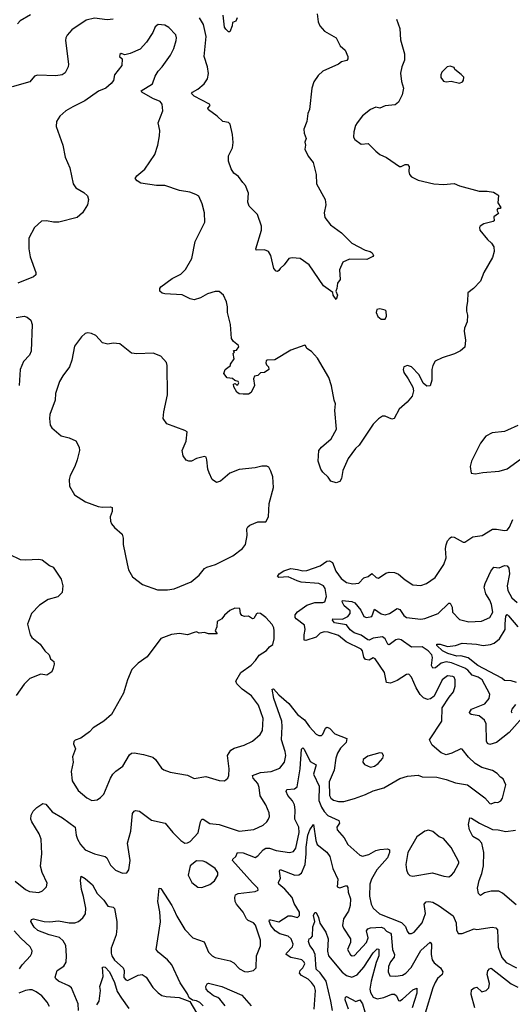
# Model space of a CAD drawing. Extents: x 1771496 to 1971148, y 471553 to 643630.
# Tile 460 of 656: x 1838371 to 1842084, y 593401 to 600821. Entities that reach past the tile are written whole.
import ezdxf

# ---------------------------------------------------------------- set-up
doc = ezdxf.new("R2010")
doc.units = 0

msp = doc.modelspace()

# ---------------------------------------------------------------- linework, layer by layer
at = {"layer": '0CON10XD'}
for points in [[(1838453.3, 600856.7), (1838375, 600812.5), (1838355, 600790)], [(1839075, 600824.4), (1839030.7, 600820.7), (1838935, 600832.5), (1838871.7, 600818.3), (1838765, 600745.7), (1838729.2, 600705), (1838719.2, 600685), (1838715.8, 600665), (1838739.2, 600485), (1838736, 600465), (1838715, 600420), (1838692.5, 600405), (1838645, 600397.1), (1838505, 600403.3), (1838483.6, 600396.4), (1838447.2, 600352.8)], [(1840612, 600865), (1840620, 600805), (1840634.2, 600774.2), (1840667.5, 600735), (1840755, 600683.3), (1840786.7, 600625), (1840825, 600592.5), (1840843.3, 600545), (1840843.3, 600525), (1840836.1, 600513.9), (1840796.1, 600503.9), (1840773.3, 600485), (1840655, 600433.8), (1840620.5, 600399.5), (1840588.3, 600351.7), (1840574.1, 600305.9), (1840554.2, 600145), (1840542.5, 600115), (1840535.7, 600055), (1840512.5, 599995), (1840515.8, 599965), (1840530, 599925), (1840521.2, 599898.8), (1840526.2, 599875), (1840521.2, 599845), (1840545, 599792.5), (1840583.9, 599743.9), (1840606.7, 599655), (1840608, 599585), (1840673.8, 599465), (1840678, 599425), (1840666.2, 599365), (1840671.7, 599331.7), (1840713.3, 599275), (1840797.5, 599215), (1840875, 599136.7), (1840975, 599084), (1841012.5, 599075), (1841026.7, 599065), (1841036.7, 599045), (1841033, 599037), (1840986.1, 599013.9), (1840856.4, 599016.4), (1840807, 598993), (1840782.5, 598935), (1840787, 598863), (1840767.5, 598835), (1840762.5, 598795), (1840752.5, 598775), (1840766.7, 598745), (1840755, 598712.5), (1840732.5, 598745), (1840730, 598765), (1840660, 598815), (1840553.9, 598973.9), (1840485, 599022.5), (1840425, 599027.5), (1840399.3, 599020.7), (1840365, 598972.5), (1840335, 598946.7), (1840325, 598930), (1840315, 598923.8), (1840305, 598926), (1840286.9, 598946.9), (1840264.3, 599044.3), (1840246.7, 599075), (1840215.9, 599085.9), (1840152.5, 599085), (1840150, 599095), (1840193.8, 599235), (1840193.8, 599265), (1840163.6, 599353.6), (1840100, 599415), (1840091.4, 599445), (1840095.6, 599515), (1840072.4, 599572.4), (1840052.5, 599595), (1840019.8, 599639.8), (1839984.2, 599665), (1839965, 599698), (1839944.2, 599755), (1839946, 599794), (1839975.7, 599855), (1839980.6, 599895), (1839975.6, 599955), (1839956.7, 600035), (1839945, 600046.2), (1839903.3, 600055), (1839860, 600095), (1839793.1, 600143.1), (1839789.2, 600155), (1839806, 600175), (1839802, 600185), (1839687.1, 600245), (1839667.1, 600265), (1839673.8, 600275), (1839715, 600298.6), (1839762.8, 600337.2), (1839785.7, 600375), (1839794.3, 600415), (1839786.5, 600465), (1839762.5, 600545), (1839776.2, 600693.8), (1839755.4, 600785), (1839726.1, 600835)], [(1840010, 600835), (1840000, 600810), (1839975, 600800), (1839972.5, 600775), (1839955, 600730), (1839945, 600730), (1839925, 600750), (1839915.8, 600765.8), (1839905.5, 600855)], [(1841790, 598795), (1841748.3, 598761.7), (1841747, 598697), (1841737.5, 598655), (1841737.5, 598625), (1841746.7, 598595), (1841742.5, 598545), (1841723.6, 598496.4), (1841721.2, 598475), (1841731.2, 598405), (1841725, 598352.5), (1841694.1, 598325.9), (1841647.9, 598302.1), (1841555, 598272), (1841503, 598247), (1841484.1, 598215.9), (1841476.2, 598185), (1841476.7, 598105), (1841465, 598062.5), (1841438.3, 598058.3), (1841410.7, 598080.7), (1841382, 598145), (1841325, 598203.8), (1841295, 598214), (1841266.1, 598203.9), (1841260.8, 598185), (1841265, 598163.3), (1841300, 598115), (1841332.7, 598052.7), (1841338, 598025), (1841329.2, 597985), (1841291.7, 597938.3), (1841230, 597885), (1841193.6, 597816.4), (1841175, 597810), (1841125, 597833.3), (1841106.4, 597833.6), (1841075, 597813.8), (1841035, 597772), (1840928.5, 597615), (1840900.9, 597589.1), (1840845.7, 597514.3), (1840806.1, 597423.9), (1840796.1, 597363.9), (1840785, 597340), (1840755, 597330), (1840715, 597342.5), (1840695, 597372.5), (1840655, 597410), (1840640, 597435), (1840620, 597495), (1840626.2, 597575), (1840645, 597600), (1840718.8, 597661.2), (1840757.5, 597735), (1840745.8, 597875), (1840751.4, 597925), (1840740, 597955), (1840722, 598062), (1840701.4, 598125), (1840615, 598270), (1840569.7, 598319.7), (1840535, 598343.3), (1840526.1, 598366.1), (1840519.3, 598369.3), (1840415, 598331.2), (1840295, 598258.8), (1840235.8, 598255.8), (1840228.8, 598251.2), (1840226, 598235), (1840230.8, 598220.8), (1840247.5, 598205), (1840250, 598185), (1840217, 598163), (1840185, 598160), (1840165, 598140), (1840140, 598135), (1840132.5, 598115), (1840140, 598065), (1840115, 598012.5), (1840095, 598000), (1840055, 598000), (1840025, 598002.5), (1840007.5, 598015), (1839984.1, 598054.1), (1839983.3, 598075), (1839995, 598080), (1840005, 598070), (1840015, 598070), (1840022.5, 598085), (1840017.5, 598095), (1839993, 598103), (1839975, 598117.5), (1839935, 598123.3), (1839910, 598155), (1839920, 598185), (1839960, 598215), (1839960, 598225), (1839987.5, 598265), (1839980, 598305), (1839990, 598315), (1839981.7, 598328.3), (1840005, 598330), (1840023.3, 598355), (1840021.2, 598365), (1839982.5, 598395), (1839968.7, 598418.7), (1839960, 598525), (1839937.5, 598615), (1839937.7, 598657.7), (1839930, 598695), (1839906.2, 598745), (1839875, 598773.8), (1839843.9, 598773.9), (1839786.7, 598755), (1839735, 598724.4), (1839685, 598710.6), (1839655, 598718.1), (1839595, 598747.1), (1839464.1, 598754.1), (1839445, 598760), (1839427.5, 598775), (1839427.5, 598795), (1839435, 598807.5), (1839519.5, 598870.5), (1839585, 598903.8), (1839621.2, 598938.8), (1839669.7, 599020.3), (1839695, 599150), (1839767.1, 599295), (1839764.3, 599365), (1839746.1, 599433.9), (1839720.8, 599490.8), (1839700, 599505), (1839652.4, 599522.4), (1839575, 599533.3), (1839465, 599570.6), (1839402.1, 599572.1), (1839285, 599590), (1839256.1, 599606.1), (1839242.5, 599625), (1839253.3, 599645), (1839314, 599695), (1839389.2, 599805), (1839412, 599875), (1839425.8, 599945), (1839427.5, 599985), (1839415.8, 600045), (1839449.1, 600135), (1839445.5, 600185), (1839429.4, 600205), (1839375, 600226.5), (1839292.5, 600275), (1839287.5, 600285), (1839371.7, 600338.3), (1839393.2, 600396.8), (1839415, 600433.3), (1839446.2, 600465), (1839506.7, 600555), (1839533.3, 600605), (1839550, 600665), (1839553.3, 600685), (1839547.7, 600707.7), (1839495, 600762.5), (1839465, 600778.8), (1839415, 600786.2), (1839393, 600767), (1839373.8, 600725), (1839327.3, 600652.7), (1839280.3, 600599.7), (1839205, 600566.2), (1839165, 600556.7), (1839135, 600566.2), (1839125, 600560), (1839123.9, 600543.9), (1839142.5, 600525), (1839140, 600475), (1839086, 600405), (1839077.3, 600362.7), (1839060, 600340), (1839020, 600305), (1838965, 600283.1), (1838861.2, 600208.8), (1838771.2, 600165), (1838718, 600135), (1838674, 600095), (1838649.2, 600055), (1838647.5, 600015), (1838695.7, 599875.7), (1838714.5, 599784.5), (1838749.2, 599705), (1838774, 599585), (1838795, 599553.8), (1838855, 599520), (1838883.6, 599493.6), (1838890, 599465), (1838882, 599425), (1838844.2, 599365), (1838805, 599330.8), (1838666.1, 599296.1), (1838625, 599296.2), (1838573.9, 599306.1), (1838536.7, 599303.3), (1838482.5, 599255), (1838440, 599175), (1838440, 599095), (1838450.8, 599035), (1838493.9, 598916.1), (1838492.3, 598897.7), (1838475, 598882.5), (1838357.5, 598835)], [(1841210, 600825), (1841236.2, 600755), (1841240.3, 600670.3), (1841272, 600565), (1841270, 600515), (1841250, 600465), (1841241.7, 600418.3), (1841249.1, 600355), (1841263.1, 600305), (1841254.2, 600255), (1841225, 600198.8), (1841201.7, 600178.3), (1841125, 600171.4), (1841085, 600154.3), (1841055, 600162), (1841015, 600143.3), (1840955, 600096.7), (1840913.3, 600045), (1840901.2, 600025), (1840888.8, 599975), (1840888, 599935), (1840897.3, 599917.3), (1840945, 599882.9), (1840997.1, 599887.1), (1841055, 599831.2), (1841085, 599806.2), (1841135, 599783.3), (1841232.5, 599715), (1841245, 599714), (1841275, 599730), (1841295, 599730), (1841305.6, 599715), (1841303, 599677), (1841308.6, 599655), (1841325, 599637.5), (1841375, 599610.8), (1841493, 599583), (1841565, 599578.8), (1841645, 599586.7), (1841685, 599568.8), (1841835, 599530), (1841895, 599530), (1841942.3, 599522.3), (1841975, 599502.5), (1841980, 599495), (1841975, 599440), (1841997.5, 599405), (1841991.7, 599398.3), (1841975, 599397.5), (1841967.5, 599385), (1841978.3, 599361.7), (1841943.9, 599336.1), (1841946.7, 599305), (1841940.5, 599299.5), (1841868.3, 599281.7), (1841842.5, 599265), (1841837.5, 599255), (1841840, 599235), (1841897.5, 599165), (1841927.7, 599137.7), (1841945, 599110), (1841946.7, 599075), (1841935, 599030), (1841870, 598915), (1841845, 598850), (1841790, 598795)], [(1841685, 600343.3), (1841708, 600352), (1841716.7, 600365), (1841717, 600387), (1841699.3, 600409.3), (1841650, 600445), (1841645, 600460), (1841615, 600470), (1841593.6, 600466.4), (1841552.5, 600425), (1841543.8, 600405), (1841543.8, 600385), (1841565, 600357.5), (1841585, 600352.5), (1841623, 600357), (1841685, 600343.3)], [(1838447.2, 600352.8), (1838313.9, 600316.1)], [(1841095, 598563.3), (1841125, 598563.8), (1841136.4, 598586.4), (1841132.5, 598625), (1841125, 598632.5), (1841085, 598642.5), (1841063.6, 598636.4), (1841056.7, 598615), (1841070, 598585), (1841095, 598563.3)], [(1838345, 598576.2), (1838405, 598586.7), (1838428.3, 598578.3), (1838456.1, 598556.1), (1838466, 598525), (1838457.7, 598322.3), (1838445, 598293.3), (1838399.2, 598245), (1838375.7, 598185), (1838367.5, 598065)], [(1839485, 596524.2), (1839535, 596532), (1839663.3, 596585), (1839725, 596636), (1839765, 596684), (1839781.2, 596695), (1839846.7, 596715), (1839978.8, 596781.2), (1840050, 596835), (1840073.3, 596865), (1840086.2, 596935), (1840083, 596983), (1840090.7, 596999.3), (1840105, 597012.5), (1840165, 597036.7), (1840225, 597037.5), (1840246.4, 597073.6), (1840251.2, 597175), (1840283.8, 597295), (1840278.8, 597375), (1840265, 597417.5), (1840247.7, 597447.7), (1840235, 597456.7), (1840197, 597457), (1840146.1, 597443.9), (1840025, 597431.2), (1839955, 597403.3), (1839885, 597343.3), (1839855, 597333.3), (1839822.5, 597355), (1839798, 597405), (1839788.8, 597435), (1839781.2, 597505), (1839777.5, 597525), (1839765, 597530), (1839705, 597513.3), (1839665, 597493.3), (1839645, 597493.3), (1839625, 597502.5), (1839602.5, 597535), (1839596.7, 597575), (1839626.2, 597645), (1839632.5, 597715), (1839616.4, 597726.4), (1839480, 597775), (1839452.5, 597815), (1839456.4, 597866.4), (1839484.2, 597995), (1839482, 598215), (1839477.1, 598237.1), (1839435, 598286.2), (1839377.7, 598307.7), (1839255, 598302), (1839215, 598308.8), (1839125, 598378), (1839076.1, 598383.9), (1839035, 598376.7), (1838995, 598386.7), (1838945, 598440), (1838913, 598457), (1838885, 598462.5), (1838863.9, 598456.1), (1838838.3, 598431.7), (1838785, 598360), (1838765.6, 598255), (1838747.8, 598205), (1838697.5, 598137.5), (1838671.4, 598095), (1838642.5, 598005), (1838640, 597955), (1838599.2, 597845), (1838596, 597815), (1838600, 597765), (1838613.3, 597745), (1838684.4, 597684.4), (1838745, 597669.2), (1838795, 597646.7), (1838820.5, 597600.5), (1838822, 597575), (1838805.8, 597505), (1838786.8, 597453.2), (1838751.2, 597385), (1838744, 597355), (1838746.2, 597305), (1838785, 597241.2), (1838867.6, 597187.6), (1838961.7, 597151.7), (1838995, 597146.7), (1839055, 597150), (1839067.5, 597145), (1839067.5, 597115), (1839054.3, 597075.7), (1839055, 597042.5), (1839062.8, 597022.8), (1839085.8, 596995), (1839143.8, 596945), (1839151.2, 596915), (1839152, 596865), (1839180.5, 596719.5), (1839190.8, 596675), (1839222.1, 596622.1), (1839297.5, 596565), (1839410, 596525), (1839485, 596524.2)], [(1842125, 597762), (1842048.3, 597728.3), (1842025, 597718.8), (1841933, 597707), (1841885, 597682), (1841845, 597628.8), (1841776.2, 597495), (1841766.7, 597455), (1841773, 597403), (1841805, 597397.5), (1841860.5, 597409.5), (1841985, 597419.4), (1842045, 597437.1), (1842145, 597510)], [(1840555, 595491.9), (1840605, 595435.8), (1840625, 595425.8), (1840645, 595427.5), (1840655, 595436), (1840675, 595481.2), (1840685, 595489.2), (1840705, 595482.5), (1840745, 595440), (1840835.8, 595405), (1840831.2, 595375), (1840788, 595332), (1840765.3, 595294.7), (1840753.2, 595255), (1840741.5, 595165), (1840702.4, 595077.6), (1840705.2, 594975.2), (1840715, 594953.8), (1840735, 594938.7), (1840775, 594928.9), (1840815, 594929.6), (1840895, 594952.7), (1840977.5, 594982.5), (1841035, 595010.6), (1841115, 595032.9), (1841235, 595102.9), (1841295, 595119.2), (1841375, 595128), (1841405, 595116.2), (1841515, 595112), (1841584.3, 595094.3), (1841655, 595070.8), (1841745, 595054), (1841877.4, 594957.4), (1841915, 594914.2), (1841925, 594911.4), (1841955, 594924.4), (1841975, 594922.5), (1841997.5, 594935), (1842008.5, 594955), (1842034.4, 595054.4), (1842015, 595101.2), (1841995, 595112.5), (1841970.3, 595140.3), (1841935, 595162), (1841855, 595185.6), (1841803.8, 595215), (1841753.4, 595263.4), (1841705, 595323.8), (1841695, 595326.2), (1841627.6, 595292.4), (1841585, 595281.5), (1841546.4, 595296.4), (1841480, 595355), (1841460, 595395), (1841552.5, 595535), (1841553.8, 595635), (1841607.5, 595715), (1841639.2, 595755), (1841652.5, 595797.5), (1841653.1, 595845), (1841645.5, 595865), (1841635, 595871.5), (1841595, 595876.5), (1841555.8, 595845), (1841495, 595722.5), (1841467.7, 595702.3), (1841445, 595698.8), (1841415, 595710.8), (1841390, 595735), (1841359.1, 595785), (1841325, 595866.7), (1841305, 595890), (1841285, 595887.5), (1841215, 595840.6), (1841165, 595820), (1841136, 595826), (1841121.2, 595901.2), (1841049.2, 596005), (1841035, 596013.1), (1841005, 595995.6), (1840978.3, 595998.3), (1840965.9, 596015.9), (1840955.2, 596065), (1840945, 596077.5), (1840831.6, 596131.6), (1840775, 596179.2), (1840695, 596205.9), (1840665, 596207.8), (1840635, 596198.2), (1840605, 596168.7), (1840528.5, 596141.5), (1840514.4, 596145), (1840514.1, 596185), (1840523.8, 596225), (1840517.5, 596257.5), (1840454.5, 596305), (1840447.1, 596315), (1840446.9, 596335), (1840465, 596359.1), (1840535, 596408.8), (1840595, 596430), (1840655, 596427.8), (1840672, 596435), (1840682.9, 596475), (1840673.4, 596535), (1840660, 596555), (1840625, 596571.2), (1840493.3, 596583.3), (1840461.4, 596591.4), (1840395, 596622.7), (1840325, 596616.2), (1840314, 596625), (1840327.5, 596645), (1840361.2, 596668.8), (1840415, 596684), (1840465, 596678.8), (1840505, 596666.5), (1840535, 596669.4), (1840635, 596706.2), (1840685, 596741.1), (1840705, 596743.6), (1840729.2, 596729.2), (1840752.9, 596665), (1840795, 596610.9), (1840835, 596578.6), (1840881.4, 596568.6), (1840926.7, 596575), (1840965, 596614.2), (1840996.7, 596625), (1841025, 596646.7), (1841058, 596618), (1841075, 596613.3), (1841130.3, 596649.7), (1841155, 596658), (1841195, 596654.2), (1841225, 596642.5), (1841275, 596600.8), (1841335, 596561.9), (1841395, 596558.1), (1841438, 596572), (1841502, 596618), (1841568.1, 596715), (1841585.7, 596765), (1841580, 596835), (1841583.9, 596863.9), (1841595.8, 596894.2), (1841615, 596916.7), (1841625, 596923.3), (1841645, 596922), (1841714.1, 596884.1), (1841726.1, 596883.9), (1841785, 596923.8), (1841857.5, 596935), (1841935, 596980.6), (1841965, 596982.2), (1842025, 596970.8), (1842045, 596974.2), (1842062.5, 596997.5), (1842088.2, 597055)], [(1838292.7, 596792.7), (1838374.2, 596754.2), (1838415, 596750), (1838515, 596756.7), (1838540.7, 596750.7), (1838595, 596707.5), (1838622.5, 596695), (1838683.3, 596605), (1838696.4, 596553.6), (1838692.5, 596505), (1838658.3, 596471.7), (1838585, 596452.5), (1838520.5, 596409.5), (1838461.2, 596345), (1838431.2, 596265), (1838451.2, 596185), (1838464, 596164), (1838525.9, 596115.9), (1838560, 596065), (1838592.5, 596035), (1838603.9, 596003.9), (1838627.5, 595985), (1838632.5, 595965), (1838623.3, 595935), (1838613, 595907), (1838575, 595882.5), (1838531.7, 595888.3), (1838447.5, 595855), (1838405, 595812.5), (1838345, 595727.5)], [(1842198.8, 595605), (1842061, 595449), (1841965.3, 595374.7), (1841915, 595359.6), (1841896, 595366), (1841888.8, 595385), (1841885.9, 595515), (1841875, 595541.4), (1841835, 595575.4), (1841774.6, 595584.6), (1841762.3, 595592.3), (1841761.2, 595601.2), (1841775, 595625.9), (1841876.9, 595665), (1841909.4, 595705), (1841915, 595737.5), (1841855.4, 595845), (1841825, 595867.1), (1841781, 595881), (1841749.6, 595919.6), (1841726.7, 595935), (1841625, 595975.2), (1841585, 595981.9), (1841547.8, 595972.2), (1841505, 595937.5), (1841485, 595933.6), (1841475.2, 595955.2), (1841483, 596015), (1841476.5, 596035), (1841449.5, 596065), (1841405, 596094.8), (1841323, 596093), (1841245, 596146.6), (1841225, 596153.2), (1841205, 596148.2), (1841155, 596110), (1841145, 596115.6), (1841125, 596156.2), (1841105, 596171.1), (1841035, 596161), (1841005, 596146.2), (1840995, 596147.1), (1840945, 596182.1), (1840890.7, 596200.7), (1840862.8, 596222.8), (1840835, 596259.5), (1840743.6, 596275), (1840728.2, 596295), (1840732, 596305), (1840805, 596303.7), (1840845, 596322.9), (1840860.6, 596345), (1840860.8, 596365), (1840817.2, 596405), (1840801.8, 596435), (1840805, 596443.8), (1840875, 596437.7), (1840896.5, 596426.5), (1840941.1, 596371.1), (1840964.1, 596324.1), (1840985, 596315.5), (1841025.3, 596324.7), (1841045, 596378.1), (1841095, 596342.3), (1841125, 596336.5), (1841157.5, 596345), (1841215, 596383.4), (1841236.2, 596376.2), (1841265, 596331.1), (1841285, 596315.3), (1841395, 596302.5), (1841425, 596307.3), (1841525.8, 596345), (1841605, 596423.3), (1841615, 596423.3), (1841630.9, 596395), (1841633.9, 596355), (1841685, 596302.1), (1841755, 596283.1), (1841851.5, 596288.5), (1841913.1, 596316.9), (1841936.6, 596355), (1841927.4, 596415), (1841915, 596447.8), (1841885.2, 596495), (1841872.4, 596545), (1841878.5, 596571.5), (1841922.7, 596665), (1841945, 596694.3), (1841985, 596689.4), (1842025, 596707.8), (1842045, 596706.2), (1842056.5, 596686.5), (1842062.1, 596645), (1842044.4, 596555), (1842049.1, 596519.1), (1842078.8, 596465), (1842119.7, 596429.7)], [(1838915, 594937.1), (1838955, 594942), (1838981.3, 594958.7), (1839005.5, 594984.5), (1839055.4, 595104.6), (1839074.5, 595135.5), (1839095, 595157.5), (1839147.5, 595195), (1839199.1, 595280.9), (1839215, 595292.5), (1839234.2, 595295.8), (1839304.3, 595284.3), (1839375, 595263.8), (1839395, 595246.7), (1839440.3, 595180.3), (1839457.3, 595167.3), (1839505, 595149.2), (1839635, 595128.6), (1839685, 595102.5), (1839775, 595118.6), (1839875, 595088), (1839915, 595086.2), (1839938.8, 595105), (1839947.1, 595125), (1839949.5, 595175), (1839937.8, 595275), (1839961.9, 595315), (1839988.1, 595331.9), (1840063.3, 595355), (1840126.6, 595383.4), (1840184, 595435), (1840200.8, 595465), (1840205.7, 595555), (1840170.6, 595655), (1840118, 595725), (1840048, 595775), (1840008.8, 595815), (1840000, 595835), (1840039.1, 595900.9), (1840115, 595955.8), (1840148.8, 595991.2), (1840175, 596032), (1840232.3, 596067.7), (1840253.3, 596095), (1840278.1, 596111.9), (1840290, 596155), (1840289.2, 596215), (1840287, 596237), (1840274.1, 596264.1), (1840226.7, 596315), (1840185, 596346.2), (1840165, 596348.8), (1840155, 596343.8), (1840135, 596308.8), (1840125, 596306), (1840095, 596327.1), (1840065, 596324.5), (1840045, 596332.1), (1840036.2, 596345), (1840029.4, 596385), (1839993.5, 596386.5), (1839955, 596368.8), (1839915, 596333.1), (1839895, 596305.4), (1839858.9, 596285), (1839856.2, 596245), (1839843.3, 596215), (1839858.3, 596191.7), (1839795, 596193.3), (1839765, 596202), (1839725, 596196.7), (1839705, 596207.5), (1839686.1, 596203.9), (1839635, 596185.8), (1839575, 596194.3), (1839515, 596188), (1839435, 596156.7), (1839331.7, 596018.3), (1839265, 595971.2), (1839216.2, 595925), (1839184.3, 595845.7), (1839154, 595745), (1839064.3, 595585.7), (1839005, 595533.8), (1838925.7, 595484.3), (1838896.7, 595455), (1838832.3, 595407.7), (1838789.3, 595390.7), (1838779.3, 595380.7), (1838776.2, 595365), (1838791.2, 595325), (1838770, 595265), (1838773.3, 595225), (1838760, 595155), (1838766.9, 595085), (1838812.6, 595012.6), (1838877.6, 594957.6), (1838915, 594937.1)], [(1842116.3, 595825), (1842075, 595838), (1842025, 595841.6), (1842005, 595858.1), (1841824.1, 595954.1), (1841751, 596011), (1841695, 596026.4), (1841665, 596024.5), (1841597.8, 596045), (1841558.1, 596065), (1841514.4, 596105.6), (1841515, 596115.6), (1841540, 596115), (1841595, 596096.9), (1841655, 596105.6), (1841706.3, 596123.7), (1841814.8, 596114.8), (1841864.7, 596104.7), (1841918, 596112), (1841947.2, 596122.8), (1841986.1, 596153.9), (1842030.8, 596225), (1842030.9, 596269.1), (1842035, 596326.7), (1842045, 596337.5), (1842055, 596328.6), (1842124.8, 596245)], [(1838337.6, 594327.6), (1838415.7, 594265.7), (1838445, 594250.8), (1838515.6, 594244.4), (1838543.3, 594255), (1838574.2, 594285.8), (1838578.6, 594315), (1838540, 594395), (1838527.7, 594442.3), (1838538.6, 594535), (1838532.9, 594645), (1838519.2, 594685), (1838462, 594775), (1838455.8, 594795), (1838458, 594825), (1838472.7, 594857.3), (1838500, 594885), (1838545, 594914), (1838569.1, 594909.1), (1838615, 594852.5), (1838695, 594805.6), (1838788.6, 594735), (1838796.2, 594675), (1838807.9, 594645), (1838830.9, 594605), (1838864.4, 594565), (1838934.7, 594534.7), (1839015.5, 594515.5), (1839027.5, 594505), (1839055, 594450), (1839092.8, 594412.8), (1839145, 594390), (1839177.7, 594392.3), (1839194, 594415), (1839202.9, 594485), (1839184.4, 594615), (1839208.8, 594705), (1839222.1, 594837.9), (1839233, 594857), (1839245, 594862.5), (1839275, 594855.7), (1839365, 594788.1), (1839466.6, 594766.6), (1839526.2, 594695), (1839585.8, 594635.8), (1839616.4, 594616.4), (1839635, 594616.7), (1839655, 594628.8), (1839717.6, 594692.4), (1839735, 594776.7), (1839745, 594795.6), (1839755, 594796.7), (1839805, 594764.6), (1839875, 594756.4), (1840025, 594705.6), (1840135, 594719.4), (1840205, 594750.8), (1840233.8, 594775), (1840246.2, 594795), (1840254, 594815), (1840251.4, 594845), (1840227.1, 594905), (1840182.6, 594972.6), (1840175.4, 595035), (1840165.4, 595065), (1840130, 595105), (1840125.6, 595124.4), (1840185, 595147.6), (1840265.2, 595154.8), (1840330.5, 595179.5), (1840366.9, 595225), (1840376.9, 595275), (1840372.8, 595305), (1840343.7, 595395), (1840350, 595495), (1840345.6, 595535), (1840287.1, 595705), (1840273.6, 595776.4), (1840285, 595777.5), (1840324.2, 595734.2), (1840398.7, 595668.7), (1840464.6, 595585), (1840518.5, 595545), (1840555, 595491.9)], [(1842083.7, 595593.7), (1842078.1, 595605), (1842083.5, 595625), (1842110.3, 595659.7)], [(1839755, 593390), (1839730, 593415), (1839705, 593427.1), (1839673, 593433), (1839648.8, 593448.8), (1839635, 593480), (1839581.7, 593561.7), (1839518.2, 593698.2), (1839485, 593735.4), (1839414.3, 593795), (1839400.6, 593815), (1839432.2, 594022.2), (1839427.4, 594097.4), (1839412.2, 594175), (1839423.3, 594275), (1839435, 594272.5), (1839518.2, 594145), (1839531.8, 594115), (1839554.5, 594065), (1839615.3, 593965.3), (1839675, 593900.6), (1839762.5, 593872.5), (1839794.7, 593794.7), (1839823.1, 593765), (1839845, 593754.6), (1839958.1, 593728.1), (1839985, 593712.5), (1840027.6, 593667.6), (1840065, 593647.1), (1840085.6, 593644.4), (1840133.9, 593656.1), (1840153.3, 593675), (1840156.9, 593765), (1840185, 593842.5), (1840186.5, 593885), (1840148.2, 593998.2), (1840133.9, 594013.9), (1840093, 594033), (1840080.4, 594045), (1840055.5, 594095), (1840004.6, 594155), (1839995.5, 594175), (1839992.2, 594205), (1839997.5, 594225), (1840016.7, 594235), (1840145, 594252), (1840169.3, 594260.7), (1840166.7, 594275), (1840125, 594315.4), (1839975.6, 594485), (1839978, 594495), (1840001.4, 594515), (1840013.3, 594545), (1840055, 594543.3), (1840145, 594508.2), (1840165, 594519.1), (1840205, 594564.6), (1840225, 594578.2), (1840255, 594578.6), (1840305, 594560.8), (1840405, 594545.6), (1840435, 594552.9), (1840452.2, 594577.8), (1840477.4, 594695), (1840475.2, 594735), (1840445.3, 594795), (1840447.6, 594867.6), (1840442.1, 594905), (1840426.4, 594935), (1840392.9, 594975), (1840379.4, 595005), (1840385, 595018.6), (1840443.3, 595025), (1840461.2, 595038.8), (1840485.3, 595175), (1840495, 595322.5), (1840505, 595332.5), (1840516.1, 595323.9), (1840561.4, 595231.4), (1840605.6, 595205), (1840586.5, 595135), (1840627.3, 595045), (1840626.7, 594936.7), (1840646.2, 594886.2), (1840665, 594853.8), (1840693.7, 594823.7), (1840776.7, 594785), (1840781.9, 594765), (1840761.9, 594735), (1840765, 594716.7), (1840817.1, 594655), (1840845, 594606), (1840935, 594525.8), (1840955, 594518.5), (1841001.2, 594528.8), (1841055, 594559.4), (1841085, 594568.1), (1841142.7, 594572.7), (1841157.5, 594565), (1841157.3, 594545), (1841143.5, 594505), (1841063.2, 594415), (1841023.2, 594345), (1841008.9, 594305), (1841006.4, 594215), (1841019.1, 594155), (1841034.4, 594125), (1841083.8, 594083.8), (1841247.6, 594017.6), (1841277.7, 593987.7), (1841290.9, 593950.9), (1841305, 593934.3), (1841325, 593934.4), (1841345, 593945.7), (1841404.5, 594015), (1841429.2, 594085), (1841418.9, 594155), (1841435, 594173.1), (1841455, 594176.4), (1841485, 594170.4), (1841533.2, 594143.2), (1841637.4, 594067.4), (1841660.8, 594015), (1841662.3, 593962.3), (1841675, 593933.3), (1841705, 593933.8), (1841795, 593969.2), (1841815.7, 593965.7), (1841932.1, 593982.1), (1841958.2, 593978.2), (1841972.4, 593962.4), (1841977.9, 593832.1), (1842005, 593752.5), (1842037.8, 593715), (1842116.2, 593675)], [(1841015, 595188.9), (1841045, 595194.5), (1841073.3, 595215), (1841108.1, 595255), (1841112, 595275), (1841103.6, 595293.6), (1841085, 595296.7), (1840995, 595270.8), (1840960, 595245), (1840958, 595225), (1840968.8, 595208.8), (1841015, 595188.9)], [(1840591.5, 593365), (1840600, 593505), (1840593.8, 593535), (1840571.2, 593565), (1840545, 593590.8), (1840495, 593618.9), (1840480.4, 593635), (1840485.4, 593655), (1840504.5, 593675), (1840520.6, 593705), (1840515, 593719.2), (1840496.9, 593735), (1840465.4, 593744.6), (1840414.1, 593754.1), (1840379.4, 593775), (1840381.1, 593785), (1840428.2, 593835), (1840431.2, 593855), (1840417.7, 593895), (1840395, 593914), (1840332.8, 593932.8), (1840295.4, 593955), (1840263.2, 593995), (1840251.5, 594028.5), (1840253.5, 594036.5), (1840263, 594037), (1840325, 594022.5), (1840395, 594066.7), (1840417.5, 594067.5), (1840465, 594056.2), (1840480.8, 594069.2), (1840480, 594095), (1840440.8, 594160.8), (1840424.6, 594205), (1840368.3, 594268.3), (1840324.4, 594305), (1840321.4, 594318.6), (1840337.5, 594352.5), (1840328, 594405), (1840335, 594415.8), (1840445, 594374.7), (1840475, 594376.7), (1840495, 594388.9), (1840522, 594455), (1840530.9, 594535), (1840529, 594585), (1840542.9, 594675), (1840557.5, 594715), (1840586.2, 594756.2), (1840602.1, 594635), (1840613.1, 594605), (1840686.3, 594546.3), (1840708.9, 594515), (1840730.5, 594425), (1840768.1, 594345), (1840763.3, 594285), (1840785, 594278), (1840835, 594296.2), (1840845, 594280), (1840847.3, 594245), (1840864.6, 594195), (1840862.5, 594145), (1840848.4, 594101.6), (1840812.2, 594045), (1840804.4, 593995), (1840811.1, 593975), (1840863.8, 593895), (1840863.8, 593866.2), (1840841.2, 593815), (1840865, 593773.3), (1840876.4, 593766.4), (1840895, 593768.8), (1840985, 593865.8), (1840997, 593903), (1840983.9, 593955), (1840995, 593970.8), (1841015, 593977.7), (1841095, 593982.1), (1841115, 593975.6), (1841135, 593953.2), (1841165, 593937.7), (1841169.6, 593929.6), (1841181.1, 593815), (1841196.4, 593775), (1841193.4, 593755), (1841165, 593720.5), (1841151.6, 593685), (1841148.8, 593645), (1841160, 593615), (1841205, 593612.1), (1841255, 593620.9), (1841281.4, 593635), (1841322.1, 593677.9), (1841395, 593807.5), (1841465, 593868.8), (1841474.3, 593854.3), (1841471.4, 593775), (1841479.5, 593735), (1841495, 593712.5), (1841541.8, 593675), (1841559.1, 593645), (1841555.5, 593625), (1841520.4, 593595), (1841501.9, 593565), (1841485, 593525.8), (1841427.5, 593335)], [(1842111.6, 594151.6), (1842009.3, 594239.3), (1841983, 594253), (1841925, 594252.5), (1841875, 594240.5), (1841845, 594221.1), (1841828.9, 594235), (1841821.1, 594275), (1841833.1, 594335), (1841853.9, 594386.1), (1841866.3, 594443.7), (1841869.2, 594545), (1841852.9, 594615), (1841835, 594637.2), (1841785.9, 594665.9), (1841760, 594715), (1841752.2, 594755), (1841763.8, 594805), (1841775, 594804), (1841835.2, 594765.2), (1841935, 594718), (1841976.9, 594716.9), (1842035, 594702.7), (1842106.8, 594713.2)], [(1841605, 594362), (1841625, 594374), (1841642, 594395), (1841680, 594465), (1841680, 594475), (1841623.4, 594583.4), (1841565, 594650), (1841532.7, 594662.7), (1841485, 594702.5), (1841453, 594713), (1841425, 594706.2), (1841365, 594663.3), (1841296.9, 594545), (1841282, 594455), (1841286.2, 594415), (1841296.4, 594386.4), (1841311.7, 594371.7), (1841335, 594366.2), (1841482.7, 594392.7), (1841567.3, 594367.3), (1841605, 594362)], [(1839745, 594281.2), (1839805, 594304), (1839838.9, 594331.1), (1839864.3, 594375), (1839864.2, 594395), (1839844.2, 594425), (1839775, 594472.5), (1839755, 594480), (1839705, 594483.3), (1839655.9, 594444.1), (1839640.8, 594375), (1839668.8, 594318.8), (1839715, 594283.3), (1839745, 594281.2)], [(1838815.4, 593355), (1838812.5, 593405), (1838762.9, 593525), (1838740.7, 593540.7), (1838662.9, 593575), (1838643, 593593), (1838639.2, 593605), (1838654.3, 593655), (1838705, 593688.6), (1838720.7, 593719.3), (1838725.3, 593765), (1838718.5, 593845), (1838699.7, 593879.7), (1838671.8, 593905), (1838593.5, 593923.5), (1838507.9, 593957.9), (1838481.3, 593981.3), (1838456, 594025), (1838460, 594040), (1838475, 594044), (1838556.2, 594023.8), (1838597.8, 594022.2), (1838665, 594030.9), (1838745.4, 594015.4), (1838786.4, 594013.6), (1838815, 594024.2), (1838847.4, 594052.6), (1838866.4, 594083.6), (1838869.1, 594125), (1838853.3, 594213.3), (1838836.9, 594265), (1838828.6, 594335), (1838835, 594366.7), (1838865, 594350), (1838921.1, 594301.1), (1838954.7, 594234.7), (1839006.5, 594186.5), (1839035, 594139.2), (1839075, 594133.1), (1839085, 594123.8), (1839104.2, 594024.2), (1839104.7, 593975.3), (1839097.6, 593925), (1839061.8, 593825), (1839061.1, 593785), (1839065.8, 593765), (1839085, 593733.8), (1839152.4, 593675), (1839158, 593655), (1839155, 593602.5), (1839172, 593585), (1839185, 593581.1), (1839265, 593620.9), (1839295, 593624.4), (1839325, 593604.2), (1839375, 593528), (1839415, 593486.2), (1839443, 593467), (1839475, 593459.2), (1839572.7, 593452.7), (1839652.5, 593422.5), (1839730, 593295)], [(1840729.6, 593355), (1840716.2, 593423.8), (1840679.8, 593575), (1840635, 593638.2), (1840606.4, 593665), (1840596.9, 593776.9), (1840582.3, 593812.3), (1840557.9, 593845), (1840548.8, 593875), (1840552, 593895), (1840565, 593899.4), (1840576.7, 593915), (1840579.8, 593985), (1840595.5, 594025.5), (1840585, 594070), (1840595, 594093.3), (1840605, 594092.5), (1840622.9, 594055), (1840632.4, 594012.4), (1840678.1, 593945), (1840696.8, 593895), (1840691, 593801), (1840697.5, 593765), (1840802.2, 593642.2), (1840835, 593618), (1840875, 593604.5), (1840915, 593622.5), (1840965, 593680.3), (1841035, 593789.6), (1841065, 593818.6), (1841076.6, 593816.6), (1841077.5, 593765), (1841057.5, 593715), (1841019.8, 593575), (1841010.8, 593515), (1841015, 593489.4), (1841035, 593454.5), (1841065, 593441.8), (1841115, 593451.6), (1841175, 593476), (1841195, 593476.2), (1841211.4, 593465), (1841225, 593430), (1841235, 593427.5), (1841255, 593438.9), (1841335, 593510.5), (1841365, 593523.3), (1841364.5, 593485), (1841329.8, 593375)], [(1838370.9, 593669.1), (1838390.5, 593699.5), (1838452.5, 593765), (1838464, 593785), (1838466.2, 593805), (1838449.2, 593835), (1838378.9, 593898.9), (1838330, 593955)], [(1838953.8, 593396.2), (1838970.8, 593425), (1838979.2, 593505), (1838976, 593535), (1838999.5, 593610.5), (1838995, 593680), (1839005, 593684), (1839015, 593679.5), (1839047.7, 593645), (1839085.5, 593565), (1839106.8, 593496.8), (1839138.2, 593448.2), (1839195, 593368)], [(1841800, 593375), (1841772.5, 593475), (1841775, 593510), (1841795, 593526), (1841815, 593528.8), (1841855, 593494.6), (1841887.5, 593505), (1841906.5, 593525), (1841912.8, 593557.2), (1841893.3, 593625), (1841897.9, 593652.1), (1841910.6, 593669.4), (1841925, 593672.5), (1842075, 593554.6), (1842125, 593531.1)], [(1839919.3, 593389.3), (1839880.4, 593440.4), (1839865, 593452.6), (1839830.8, 593465), (1839794.6, 593495), (1839776.7, 593515), (1839774.3, 593535.7), (1839784.1, 593555.9), (1839795, 593560), (1839895, 593535.5), (1840045, 593470), (1840115, 593389.6)], [(1838595.8, 593385), (1838578, 593418), (1838537.1, 593465), (1838495.9, 593495.9), (1838465, 593508.8), (1838445, 593510), (1838415, 593504.6), (1838365, 593484)], [(1840848.9, 593365), (1840823.3, 593435), (1840825.5, 593454.5), (1840835, 593459.5), (1840905, 593421.2), (1840935, 593434), (1840955, 593405.6), (1840971.8, 593345)]]:
    msp.add_lwpolyline(points, dxfattribs=at)

doc.saveas('drawing.dxf')
